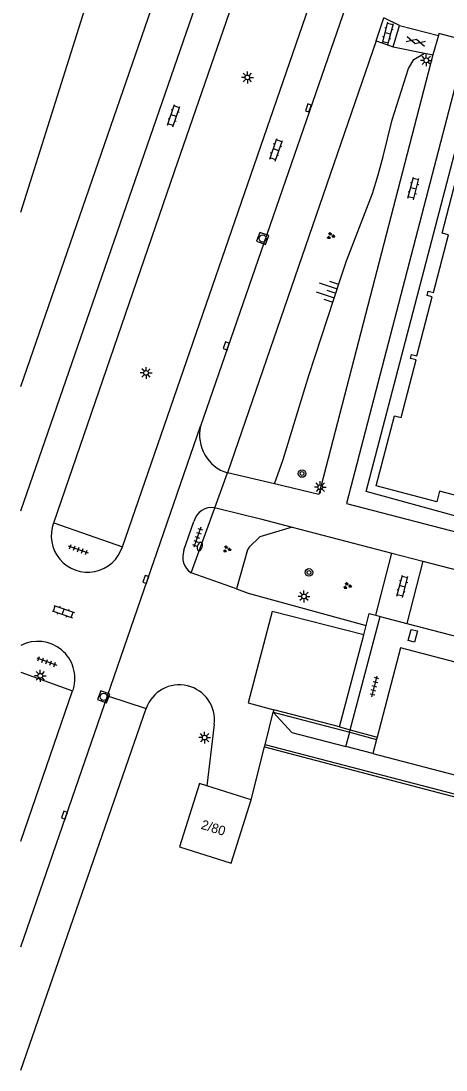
# Model space of a CAD drawing. Extents: x 131000 to 133014, y 396499 to 399001.
# Drawn here: x 131000 to 131044.9, y 397121.9 to 397232.7 of the extents above; entities that cross this region are included whole.
import ezdxf

# ---------------------------------------------------------------- set-up
doc = ezdxf.new("R2010")
doc.units = 0
for name, color, linetype in [('gg-afsc-muur', 7, 'Continuous'), ('gg-anno-huisnummerreeks BGT', 7, 'Continuous'), ('gg-bbg-hoofdgebouw', 7, 'Continuous'), ('gg-bbg-onder overbouw', 7, 'Continuous'), ('gg-bbg-pand overbouw', 7, 'Continuous'), ('gg-bbg-pilaar onder overbouw', 7, 'Continuous'), ('gg-knt-BGT kruinlijn', 7, 'Continuous'), ('gg-knt-bovenkant onderkant talud', 7, 'Continuous'), ('gg-knt-trap', 7, 'Continuous'), ('gg-knt-verharding', 7, 'Continuous'), ('gg-knt-verharding nz', 7, 'Continuous'), ('gg-kwrk-keermuur', 7, 'Continuous'), ('gt-grn-groengrens', 7, 'Continuous'), ('gt-grn-weggrens', 7, 'Continuous'), ('gt-symb-boom', 7, 'Continuous'), ('gt-symb-brandkraan', 7, 'Continuous'), ('gt-symb-gesloten verharding', 7, 'Continuous'), ('gt-symb-groenvak', 7, 'Continuous'), ('gt-symb-klinker verharding', 7, 'Continuous'), ('gt-symb-kolk', 7, 'Continuous'), ('gt-symb-lichtmast', 7, 'Continuous'), ('gt-symb-rioolschacht', 7, 'Continuous'), ('gt-symb-talud symbool', 7, 'Continuous'), ('gt-symb-tegel verharding', 7, 'Continuous')]:
    doc.layers.add(name, color=color, linetype=linetype)

# ---------------------------------------------------------------- blocks, each defined once
blk = doc.blocks.new('gt0-KL1')
at = {"layer": 'gt-symb-klinker verharding'}
for p, q in [((-1.15, 0.3), (1.15, 0.3)), ((-1, -0.3), (-1, 0.3)), ((-0.5, 0.3), (-0.5, 0.45)), ((0, -0.3), (0, 0.3)), ((0.5, 0.3), (0.5, 0.45)), ((1, -0.3), (1, 0.3)), ((-1.15, -0.3), (1.15, -0.3)), ((-0.5, -0.45), (-0.5, -0.3)), ((0.5, -0.45), (0.5, -0.3))]:
    blk.add_line(p, q, dxfattribs=at)
blk = doc.blocks.new('gt0-GESVH1')
at = {"layer": 'gt-symb-gesloten verharding'}
for p, q in [((-0.99, -0.26), (0.01, 0.24)), ((0.01, -0.26), (-0.99, 0.24)), ((0.01, 0.24), (1.01, -0.26)), ((1.01, 0.24), (0.01, -0.26))]:
    blk.add_line(p, q, dxfattribs=at)
blk = doc.blocks.new('gt0-LMAST')
at = {"layer": 'gt-symb-lichtmast'}
for p, q in [((-0.18, 0.17), (-0.45, 0.44)), ((-0.01, 0.25), (-0.01, 0.62)), ((0.17, 0.17), (0.44, 0.44)), ((-0.26, 0), (-0.63, 0)), ((-0.18, -0.18), (-0.45, -0.45)), ((-0.01, -0.25), (-0.01, -0.63)), ((0.44, -0.45), (0.17, -0.18)), ((0.24, 0), (0.62, 0))]:
    blk.add_line(p, q, dxfattribs=at)
blk.add_circle((-0.01, 0), 0.25, dxfattribs=at)
blk = doc.blocks.new('gt0-GRVAK')
at = {"layer": 'gt-symb-groenvak'}
for p, q in [((-0.11, 0.19), (-0.23, 0.24)), ((-0.18, 0.15), (0.09, 0.15)), ((-0.09, 0.21), (-0.16, 0.32)), ((-0.05, 0.21), (-0.05, 0.39)), ((0, 0.21), (0.06, 0.32)), ((0.02, 0.19), (0.13, 0.24)), ((0.26, -0.05), (0.2, 0.06)), ((0.3, -0.05), (0.3, 0.13)), ((0.35, -0.05), (0.41, 0.06)), ((-0.24, -0.23), (-0.36, -0.18)), ((-0.32, -0.26), (-0.05, -0.26)), ((-0.23, -0.21), (-0.29, -0.09)), ((-0.18, -0.2), (-0.18, -0.02)), ((-0.14, -0.21), (-0.07, -0.09)), ((-0.12, -0.23), (0, -0.18)), ((0.24, -0.07), (0.12, -0.02)), ((0.17, -0.11), (0.44, -0.11)), ((0.37, -0.07), (0.49, -0.02))]:
    blk.add_line(p, q, dxfattribs=at)
blk = doc.blocks.new('gt0-TALUD_1')
at = {"layer": 'gt-symb-talud symbool'}
for p, q in [((0, -1), (0, 0)), ((-1, -1), (-1, 0)), ((-0.5, -2), (-0.5, 0)), ((0.5, -2), (0.5, 0)), ((1, -1), (1, 0))]:
    blk.add_line(p, q, dxfattribs=at)
blk = doc.blocks.new('gt0-BOOM')
at = {"layer": 'gt-symb-boom'}
for radius in [0.4, 0.2]:
    blk.add_circle((0, 0), radius, dxfattribs=at)
blk = doc.blocks.new('gt0-KOLK')
at = {"layer": 'gt-symb-kolk'}
blk.add_lwpolyline([(0, 0), (0.38, 0), (0.38, 0.4), (-0.38, 0.4), (-0.38, 0), (0, 0)], dxfattribs=at)
blk = doc.blocks.new('gt0-RS')
at = {"layer": 'gt-symb-rioolschacht'}
blk.add_lwpolyline([(-0.5, -0.5), (0.5, -0.5), (0.5, 0.5), (-0.5, 0.5)], close=True, dxfattribs=at)
blk.add_circle((0, 0), 0.375, dxfattribs=at)
blk = doc.blocks.new('gt0-TEG1')
at = {"layer": 'gt-symb-tegel verharding'}
for p, q in [((-1.12, 0), (1.12, 0)), ((-0.9, -0.25), (-0.9, 0.25)), ((-0.45, -0.25), (-0.45, 0.25)), ((0, -0.25), (0, 0.25)), ((0.45, -0.25), (0.45, 0.25)), ((0.9, -0.25), (0.9, 0.25))]:
    blk.add_line(p, q, dxfattribs=at)
blk = doc.blocks.new('gt0-BR')
at = {"layer": 'gt-symb-brandkraan'}
for centre, radius, start, end in [((-0.24, 0), 0.206, 107.5669, 252.4331), ((0.6, -2.66), 3, 106.892, 107.5669), ((0, -0.69), 0.938, 73.108, 106.892), ((-0.6, -2.66), 3, 72.4331, 73.108), ((0.24, 0), 0.206, 287.567, 72.4331), ((0.6, 2.66), 3, 252.4331, 253.108), ((0, 0.69), 0.938, 253.108, 286.8921), ((-0.6, 2.66), 3, 286.8921, 287.567)]:
    blk.add_arc(centre, radius, start, end, dxfattribs=at)

msp = doc.modelspace()

# ---------------------------------------------------------------- linework, layer by layer
at = {"layer": 'gg-afsc-muur'}
for p, q in [((131026.69, 397159.99), (131026.62, 397159.73)), ((131026.62, 397159.73), (131034.7, 397157.6)), ((131033.62, 397158.18), (131026.69, 397159.99))]:
    msp.add_line(p, q, dxfattribs=at)
at = {"layer": 'gg-bbg-hoofdgebouw'}
for p, q in [((131037.15, 397155.35), (131093.82, 397140.59)), ((131024.3, 397150.46), (131019.62, 397151.93))]:
    msp.add_line(p, q, dxfattribs=at)
msp.add_lwpolyline([(131019.62, 397151.93), (131018.84, 397152.18), (131016.73, 397145.5), (131022.2, 397143.78), (131024.3, 397150.46)], dxfattribs=at)
at = {"layer": 'gg-bbg-onder overbouw'}
for p, q in [((131037.54, 397156.85), (131037.15, 397155.35)), ((131037.61, 397157.1), (131037.54, 397156.85))]:
    msp.add_line(p, q, dxfattribs=at)
for points in [[(131071.15, 397175.99), (131044.18, 397183.08), (131043.88, 397181.96), (131037.49, 397183.63), (131039.43, 397191.02), (131040.14, 397190.86), (131041.73, 397196.96), (131041.13, 397197.08), (131041.21, 397197.5), (131041.77, 397197.36), (131043.41, 397203.61), (131042.87, 397203.75), (131042.99, 397204.21), (131043.55, 397204.06), (131045.14, 397210.17), (131044.45, 397210.35), (131046.65, 397218.75)], [(131055.42, 397165.34), (131054.7, 397162.69), (131040.05, 397166.53), (131037.61, 397157.1)]]:
    msp.add_lwpolyline(points, dxfattribs=at)
at = {"layer": 'gg-bbg-pand overbouw'}
for p, q in [((131034.76, 397157.85), (131037.92, 397169.85)), ((131037.92, 397169.85), (131040.73, 397169.11)), ((131034.3, 397156.09), (131034.7, 397157.6)), ((131034.7, 397157.6), (131034.76, 397157.85)), ((131037.15, 397155.35), (131034.3, 397156.09))]:
    msp.add_line(p, q, dxfattribs=at)
for points in [[(131053.84, 397178.26), (131036.45, 397183.03), (131047.51, 397225.43), (131088.56, 397214.68), (131079.71, 397180.72)], [(131040.73, 397169.11), (131050.77, 397166.48), (131050.78, 397166.53)]]:
    msp.add_lwpolyline(points, dxfattribs=at)
at = {"layer": 'gg-bbg-pilaar onder overbouw'}
msp.add_lwpolyline([(131041.55, 397167.14), (131040.86, 397167.31), (131041.17, 397168.48), (131041.86, 397168.31), (131041.55, 397167.14)], dxfattribs=at)
at = {"layer": 'gg-knt-BGT kruinlijn'}
msp.add_lwpolyline([(131026.75, 397183.84), (131027.67, 397186.42), (131030.4, 397195.29), (131033.72, 397205.52), (131034.37, 397207.41), (131037.09, 397214.54), (131037.72, 397216.49), (131038.24, 397218.43), (131039.19, 397222.32), (131040.89, 397227.73), (131041.47, 397228.67), (131042.6, 397229.35)], dxfattribs=at)
at = {"layer": 'gg-knt-bovenkant onderkant talud'}
msp.add_lwpolyline([(131028.64, 397179.28), (131025.22, 397178.26), (131024.07, 397177.16)], dxfattribs=at)
at = {"layer": 'gg-knt-trap'}
for p, q in [((131039.29, 397230.03), (131039.94, 397232.26)), ((131039.94, 397232.26), (131044.07, 397231.22)), ((131044.07, 397231.22), (131043.48, 397229.17)), ((131039.29, 397230.03), (131042.6, 397229.35)), ((131042.6, 397229.35), (131043.48, 397229.17))]:
    msp.add_line(p, q, dxfattribs=at)
at = {"layer": 'gg-knt-verharding'}
for p, q in [((131037.48, 397230.65), (131038.31, 397233.07)), ((131039.94, 397232.26), (131038.31, 397233.07)), ((131037.48, 397230.65), (131021.81, 397185)), ((131037.48, 397230.65), (131039.29, 397230.03)), ((131026.75, 397183.84), (131021.81, 397185)), ((131017.96, 397174.45), (131020.47, 397181.32)), ((131020.47, 397181.32), (131020.71, 397181.27)), ((131020.71, 397181.27), (131025.27, 397180.16)), ((131003.45, 397179.74), (131010.71, 397177.21)), ((131017.19, 397176.84), (131018.24, 397179.88)), ((131025.27, 397180.16), (131028.64, 397179.28)), ((131028.64, 397179.28), (131039.13, 397176.54)), ((131037.46, 397169.97), (131039.13, 397176.54)), ((131039.13, 397176.54), (131042.43, 397175.68)), ((131042.43, 397175.68), (131040.73, 397169.11)), ((131022.76, 397172.75), (131017.96, 397174.45)), ((131036.44, 397168.89), (131036.77, 397170.15)), ((131036.77, 397170.15), (131037.46, 397169.97)), ((131037.46, 397169.97), (131037.92, 397169.85)), ((131036.19, 397167.91), (131036.44, 397168.89)), ((131000, 397163.95), (131005.45, 397161.97)), ((131005.53, 397162.19), (131005.45, 397161.97)), ((131000, 397121.92), (131013.22, 397160.13)), ((131025.76, 397156.27), (131026.62, 397159.73)), ((131020.38, 397158.43), (131019.62, 397151.93)), ((131033.62, 397158.18), (131034.76, 397157.85)), ((131025.72, 397156.06), (131025.76, 397156.27)), ((131093.37, 397138.66), (131025.76, 397156.27)), ((131024.3, 397150.46), (131025.72, 397156.06)), ((131025.72, 397156.06), (131092.36, 397138.56))]:
    msp.add_line(p, q, dxfattribs=at)
for points in [[(131000, 397194.12), (131019.96, 397252.04), (131025.29, 397254.28)], [(131080.17, 397221.92), (131044.1, 397231.42), (131044.07, 397231.22)], [(131043.48, 397229.17), (131031.44, 397182.73), (131026.75, 397183.84)], [(131079.71, 397180.72), (131082.65, 397180.01), (131091.9, 397215.51), (131046.26, 397227.47), (131034.35, 397181.78), (131053.46, 397176.8)], [(131042.43, 397175.68), (131051.78, 397173.24), (131052.11, 397173.61), (131052.6, 397173.48)], [(131036.19, 397167.91), (131026.5, 397170.37), (131023.99, 397160.71), (131026.69, 397159.99)], [(131026.62, 397159.73), (131028.58, 397157.58), (131034.3, 397156.09)]]:
    msp.add_lwpolyline(points, dxfattribs=at)
for centre, radius, start, end in [((131020.14, 397179.4), 1.95, 80.1585, 165.7842), ((131007.04, 397178.37), 3.85, 159.106, 342.4686), ((131019.13, 397176.14), 2.06, 160.1922, 235.4517), ((131001.79, 397163.31), 3.9, 343.3119, 117.3506), ((131016.72, 397158.92), 3.7, 352.3736, 160.959)]:
    msp.add_arc(centre, radius, start, end, dxfattribs=at)
at = {"layer": 'gg-knt-verharding nz'}
for p, q in [((131000, 397180.99), (131025.29, 397254.28)), ((131010.71, 397177.21), (131036.12, 397250.86)), ((131038.31, 397246), (131018.96, 397189.94)), ((131009.14, 397161.44), (131018.96, 397189.94)), ((131000, 397146.09), (131005.45, 397161.97)), ((131000, 397134.93), (131009.14, 397161.44)), ((131009.14, 397161.44), (131013.22, 397160.13)), ((131034.7, 397157.6), (131037.54, 397156.85)), ((131034.76, 397157.85), (131037.61, 397157.1))]:
    msp.add_line(p, q, dxfattribs=at)
msp.add_lwpolyline([(131003.45, 397179.74), (131016.19, 397216.86), (131028.81, 397253.33)], dxfattribs=at)
msp.add_arc((131023.03, 397189), 4.18, 166.9385, 253.0248, dxfattribs=at)
at = {"layer": 'gg-kwrk-keermuur'}
msp.add_line((131033.62, 397158.18), (131036.19, 397167.91), dxfattribs=at)
for points in [[(131024.07, 397177.16), (131023.92, 397176.88), (131022.76, 397172.75)], [(131022.76, 397172.75), (131023.98, 397172.31), (131036.44, 397168.89)]]:
    msp.add_lwpolyline(points, dxfattribs=at)
at = {"layer": 'gt-grn-groengrens'}
msp.add_line((131000, 397212.55), (131014.59, 397258.96), dxfattribs=at)
at = {"layer": 'gt-grn-weggrens'}
msp.add_line((131020.47, 397181.32), (131021.81, 397185), dxfattribs=at)

# ---------------------------------------------------------------- block references
at = {"layer": 'gt-symb-boom'}
for p in [(131029.67, 397184.94), (131030.4, 397174.49)]:
    msp.add_blockref('gt0-BOOM', p, dxfattribs=at)
at = {"layer": 'gt-symb-brandkraan', "rotation": 71.95804118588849}
msp.add_blockref('gt0-BR', (131018.88, 397177.24), dxfattribs=at)
at = {"layer": 'gt-symb-gesloten verharding', "rotation": -14.064036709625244}
msp.add_blockref('gt0-GESVH1', (131041.68, 397230.6), dxfattribs=at)
at = {"layer": 'gt-symb-groenvak'}
for p in [(131032.69, 397210.05), (131021.72, 397176.95), (131034.44, 397173.08)]:
    msp.add_blockref('gt0-GRVAK', p, dxfattribs=at)
at = {"layer": 'gt-symb-klinker verharding'}
for p, rotation in [((131038.73, 397231.44), 75.58873496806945), ((131016.12, 397222.74), 70.91275549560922), ((131026.93, 397219.14), 70.96692019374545), ((131041.43, 397215.06), 75.4080437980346), ((131040.26, 397173.02), 75.4080437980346), ((131004.46, 397170.34), -19.214311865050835)]:
    msp.add_blockref('gt0-KL1', p, dxfattribs=dict(at, rotation=rotation))
at = {"layer": 'gt-symb-kolk'}
for p, rotation in [((131030.52, 397223.5), 71.0939390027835), ((131021.86, 397198.37), 71.14816421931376), ((131013.37, 397173.69), 71.0939390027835), ((131004.78, 397148.78), 71.22088212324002)]:
    msp.add_blockref('gt0-KOLK', p, dxfattribs=dict(at, rotation=rotation))
at = {"layer": 'gt-symb-lichtmast'}
for p in [(131042.79, 397228.59), (131023.91, 397226.78), (131013.21, 397195.57), (131029.88, 397171.96), (131002.05, 397163.57), (131019.39, 397157.04)]:
    msp.add_blockref('gt0-LMAST', p, dxfattribs=at)
at = {"layer": 'gt-symb-lichtmast', "rotation": 90}
msp.add_blockref('gt0-LMAST', (131031.59, 397183.5), dxfattribs=at)
at = {"layer": 'gt-symb-rioolschacht'}
for p, rotation in [((131025.51, 397209.77), 70.06095208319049), ((131008.73, 397161.35), -110.30124998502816)]:
    msp.add_blockref('gt0-RS', p, dxfattribs=dict(at, rotation=rotation))
at = {"layer": 'gt-symb-talud symbool', "xscale": 0.9996104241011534, "yscale": 0.9996104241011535, "rotation": -108.12681251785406}
msp.add_blockref('gt0-TALUD_1', (131033.22, 397203.99), dxfattribs=at)
at = {"layer": 'gt-symb-tegel verharding'}
for p, rotation in [((131018.62, 397178.21), -109.08724450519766), ((131006.05, 397176.92), -19.21431186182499), ((131002.72, 397165.07), -19.939047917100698), ((131037.32, 397162.45), 75.46349079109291)]:
    msp.add_blockref('gt0-TEG1', p, dxfattribs=dict(at, rotation=rotation))

# ---------------------------------------------------------------- texts
at = {"layer": 'gg-anno-huisnummerreeks BGT'}
msp.add_text('2/80', height=1, rotation=342.5, dxfattribs=at).set_placement((131018.92, 397147.43))

doc.saveas('drawing.dxf')
